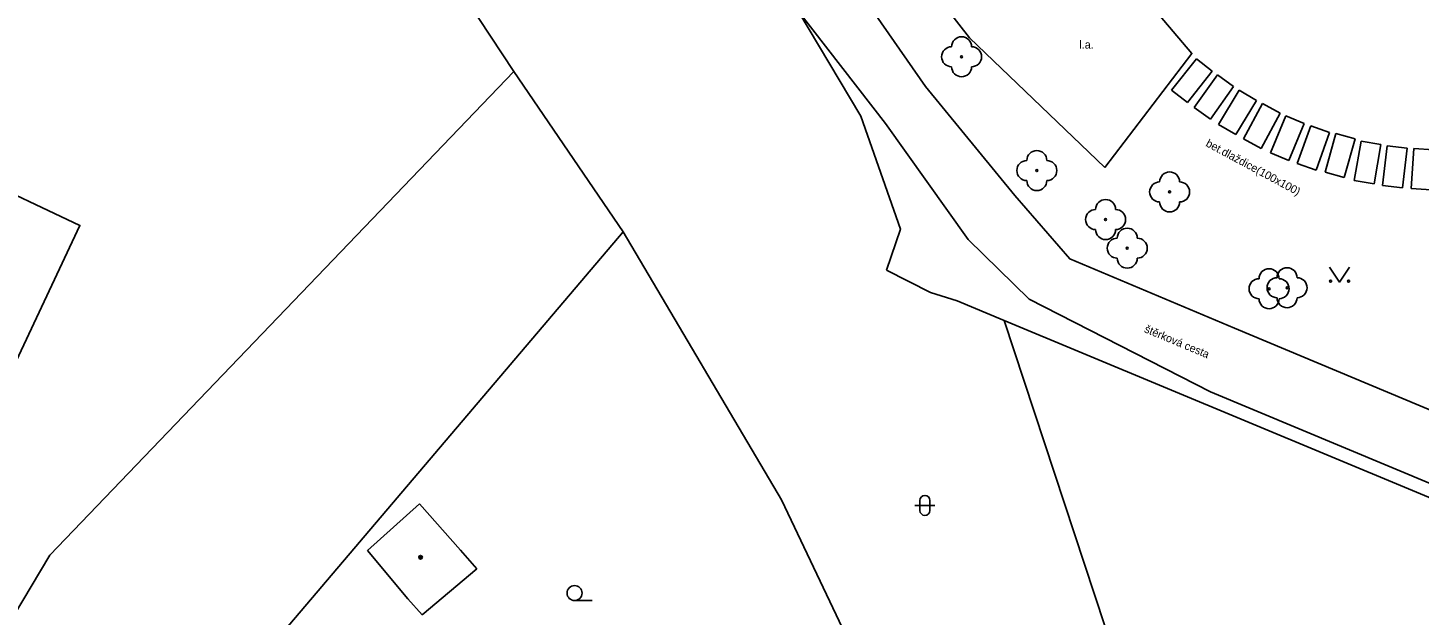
# Model space of a CAD drawing. Extents: x -600309 to -598967, y -1161267 to -1160292.
# Drawn here: x -599837.4 to -599767.8, y -1160752.1 to -1160722.7 of the extents above; entities that cross this region are included whole.
import ezdxf

# ---------------------------------------------------------------- set-up
doc = ezdxf.new("R2010")
doc.units = 0
for name, color, linetype in [('Level 10', 7, 'Continuous'), ('Level 11', 7, 'Continuous'), ('Level 22', 7, 'Continuous'), ('Level 36', 7, 'Continuous'), ('Level 39', 7, 'Continuous'), ('Level 40', 7, 'Continuous'), ('Level 51', 7, 'Continuous'), ('Level 52', 7, 'Continuous'), ('Level 7', 7, 'Continuous'), ('Level 8', 7, 'Continuous')]:
    doc.layers.add(name, color=color, linetype=linetype)

msp = doc.modelspace()

# ---------------------------------------------------------------- linework, layer by layer
at = {"layer": 'Level 10'}
for points in [[(-599777.06, -1160737.74), (-599785.3, -1160734.28), (-599788.05, -1160731.11), (-599792.51, -1160725.66), (-599799.05, -1160716.26)], [(-599798.89, -1160721.85), (-599794.51, -1160727.51), (-599790.38, -1160733.3)], [(-599743.33, -1160754.69), (-599762.65, -1160747.45), (-599778.26, -1160740.93), (-599787.34, -1160736.3), (-599790.38, -1160733.3)], [(-599741.93, -1160752.11), (-599760.83, -1160744.53), (-599767.78, -1160741.62), (-599777.06, -1160737.74)]]:
    msp.add_lwpolyline(points, dxfattribs=at)
at = {"layer": 'Level 11'}
for points in [[(-599783.55, -1160729.71), (-599790.31, -1160723.23), (-599796.95, -1160714.71), (-599808.59, -1160701.14)], [(-599784.85, -1160717.77), (-599784.62, -1160717.61), (-599779.2, -1160724.01), (-599783.55, -1160729.71)], [(-599780.21, -1160725.84), (-599778.97, -1160724.27)], [(-599778.19, -1160724.89), (-599779.42, -1160726.46)], [(-599778.97, -1160724.27), (-599778.19, -1160724.89)], [(-599779.08, -1160726.71), (-599777.92, -1160725.08)], [(-599777.92, -1160725.08), (-599777.11, -1160725.66)], [(-599779.42, -1160726.46), (-599780.21, -1160725.84)], [(-599777.11, -1160725.66), (-599778.26, -1160727.29)], [(-599777.86, -1160727.55), (-599776.83, -1160725.84)], [(-599775.97, -1160726.35), (-599777, -1160728.06)], [(-599776.83, -1160725.84), (-599775.97, -1160726.35)], [(-599778.26, -1160727.29), (-599779.08, -1160726.71)], [(-599776.62, -1160728.27), (-599775.67, -1160726.51)], [(-599774.79, -1160726.99), (-599775.74, -1160728.75)], [(-599775.67, -1160726.51), (-599774.79, -1160726.99)], [(-599777, -1160728.06), (-599777.86, -1160727.55)], [(-599775.27, -1160728.97), (-599774.5, -1160727.13)], [(-599774.5, -1160727.13), (-599773.58, -1160727.51)], [(-599773.58, -1160727.51), (-599774.35, -1160729.36)], [(-599773.25, -1160727.62), (-599773.93, -1160729.5)], [(-599772.31, -1160727.96), (-599773.25, -1160727.62)], [(-599775.74, -1160728.75), (-599776.62, -1160728.27)], [(-599772.99, -1160729.84), (-599772.31, -1160727.96)], [(-599772, -1160728.01), (-599772.54, -1160729.94)], [(-599771.04, -1160728.28), (-599772, -1160728.01)], [(-599771.58, -1160730.21), (-599771.04, -1160728.28)], [(-599770.73, -1160728.39), (-599771.08, -1160730.36)], [(-599769.75, -1160728.56), (-599770.73, -1160728.39)], [(-599774.35, -1160729.36), (-599775.27, -1160728.97)], [(-599770.09, -1160730.53), (-599769.75, -1160728.56)], [(-599769.43, -1160728.62), (-599769.66, -1160730.61)], [(-599768.44, -1160728.74), (-599769.43, -1160728.62)], [(-599768.67, -1160730.72), (-599768.44, -1160728.74)], [(-599768.24, -1160730.75), (-599768.1, -1160728.75)], [(-599768.1, -1160728.75), (-599767.11, -1160728.82)], [(-599773.93, -1160729.5), (-599772.99, -1160729.84)], [(-599772.54, -1160729.94), (-599771.58, -1160730.21)], [(-599771.08, -1160730.36), (-599770.09, -1160730.53)], [(-599769.66, -1160730.61), (-599768.67, -1160730.72)], [(-599767.24, -1160730.82), (-599768.24, -1160730.75)]]:
    msp.add_lwpolyline(points, dxfattribs=at)
at = {"layer": 'Level 22'}
for centre in [(-599790.71, -1160724.17), (-599786.95, -1160729.86), (-599780.31, -1160730.93), (-599783.51, -1160732.31), (-599782.43, -1160733.74), (-599775.34, -1160735.77), (-599774.44, -1160735.72)]:
    msp.add_circle(centre, 0.05, dxfattribs=at)
for centre, start, end in [((-599790.71, -1160723.67), 0, 180), ((-599791.21, -1160724.17), 90, 270), ((-599790.21, -1160724.17), 270, 90), ((-599790.71, -1160724.67), 180, 0), ((-599786.95, -1160729.36), 0, 180), ((-599787.45, -1160729.86), 90, 270), ((-599786.45, -1160729.86), 270, 90), ((-599786.95, -1160730.36), 180, 0), ((-599780.81, -1160730.93), 90, 270), ((-599780.31, -1160730.43), 0, 180), ((-599779.81, -1160730.93), 270, 90), ((-599784.01, -1160732.31), 90, 270), ((-599783.51, -1160731.81), 0, 180), ((-599783.01, -1160732.31), 270, 90), ((-599780.31, -1160731.43), 180, 0), ((-599783.51, -1160732.81), 180, 0), ((-599782.93, -1160733.74), 90, 270), ((-599782.43, -1160733.24), 0, 180), ((-599781.93, -1160733.74), 270, 90), ((-599782.43, -1160734.24), 180, 0), ((-599775.84, -1160735.77), 90, 270), ((-599775.34, -1160735.27), 0, 180), ((-599774.94, -1160735.72), 90, 270), ((-599774.44, -1160735.22), 0, 180), ((-599774.84, -1160735.77), 270, 90), ((-599773.94, -1160735.72), 270, 90), ((-599775.34, -1160736.27), 180, 0), ((-599774.44, -1160736.22), 180, 0)]:
    msp.add_arc(centre, 0.5, start, end, dxfattribs=at)
at = {"layer": 'Level 36'}
for p, q in [((-599792.796, -1160746.356), (-599792.796, -1160746.856)), ((-599792.296, -1160746.356), (-599792.296, -1160746.856)), ((-599793.046, -1160746.606), (-599792.046, -1160746.606)), ((-599810.06, -1160751.365), (-599809.185, -1160751.365))]:
    msp.add_line(p, q, dxfattribs=at)
msp.add_lwpolyline([(-599772.31, -1160734.69), (-599771.81, -1160735.44), (-599771.31, -1160734.69)], dxfattribs=at)
for centre, radius in [((-599772.2602, -1160735.3898), 0.05), ((-599771.3608, -1160735.3898), 0.05), ((-599810.0601, -1160750.9899), 0.375)]:
    msp.add_circle(centre, radius, dxfattribs=at)
for centre, start, end in [((-599792.5457, -1160746.3563), 0, 180), ((-599792.5457, -1160746.8563), 180, 0)]:
    msp.add_arc(centre, 0.25, start, end, dxfattribs=at)
at = {"layer": 'Level 39'}
for radius in [0.09, 0.0398]:
    msp.add_circle((-599817.76, -1160749.2), radius, dxfattribs=at)
at = {"layer": 'Level 51'}
for points in [[(-599813.09, -1160724.9), (-599816.56, -1160719.64)], [(-599813.09, -1160724.9), (-599836.29, -1160749.09)], [(-599807.63, -1160732.93), (-599813.09, -1160724.9)], [(-599845.64, -1160727.48), (-599834.79, -1160732.6), (-599841.18, -1160746.17), (-599844.8, -1160744.46)], [(-599824.58, -1160752.88), (-599807.63, -1160732.93)], [(-599799.7199, -1160746.32), (-599807.63, -1160732.93)], [(-599779.53, -1160764.82), (-599788.58, -1160737.36)], [(-599792.1599, -1160762.2199), (-599799.7199, -1160746.32)], [(-599836.29, -1160749.09), (-599847.63, -1160768.09)]]:
    msp.add_lwpolyline(points, dxfattribs=at)
at = {"layer": 'Level 52'}
for points in [[(-599820.42, -1160748.86), (-599817.81, -1160746.53)], [(-599817.81, -1160746.53), (-599815.77, -1160748.84)], [(-599818.39, -1160751.28), (-599820.42, -1160748.86)], [(-599815.77, -1160748.84), (-599814.95, -1160749.77)], [(-599814.95, -1160749.77), (-599817.68, -1160752.08)], [(-599817.68, -1160752.08), (-599818.39, -1160751.28)]]:
    msp.add_lwpolyline(points, dxfattribs=at)
at = {"layer": 'Level 7'}
for points in [[(-599809.88, -1160711.04), (-599807.19, -1160712.63), (-599804.81, -1160714.77), (-599800.77, -1160719.46), (-599798.89, -1160721.85), (-599795.75, -1160727.14), (-599793.77, -1160732.79), (-599794.47, -1160734.85)], [(-599792.26, -1160735.96), (-599794.47, -1160734.85)], [(-599790.93, -1160736.38), (-599788.58, -1160737.36), (-599764.29, -1160747.48), (-599743.69, -1160756.51)]]:
    msp.add_lwpolyline(points, dxfattribs=at)
at = {"layer": 'Level 8'}
msp.add_lwpolyline([(-599790.93, -1160736.38), (-599792.26, -1160735.96)], dxfattribs=at)

# ---------------------------------------------------------------- texts
at = {"layer": 'Level 40'}
msp.add_text('l.a.', height=0.4, dxfattribs=at).set_placement((-599784.82, -1160723.76))
for s, rotation, p in [('bet.dlaždice(100x100)', 331.62, (-599778.54, -1160728.62)), ('štěrková cesta', 337.33, (-599781.61, -1160737.93))]:
    msp.add_text(s, height=0.4, rotation=rotation, dxfattribs=at).set_placement(p)

doc.saveas('drawing.dxf')
